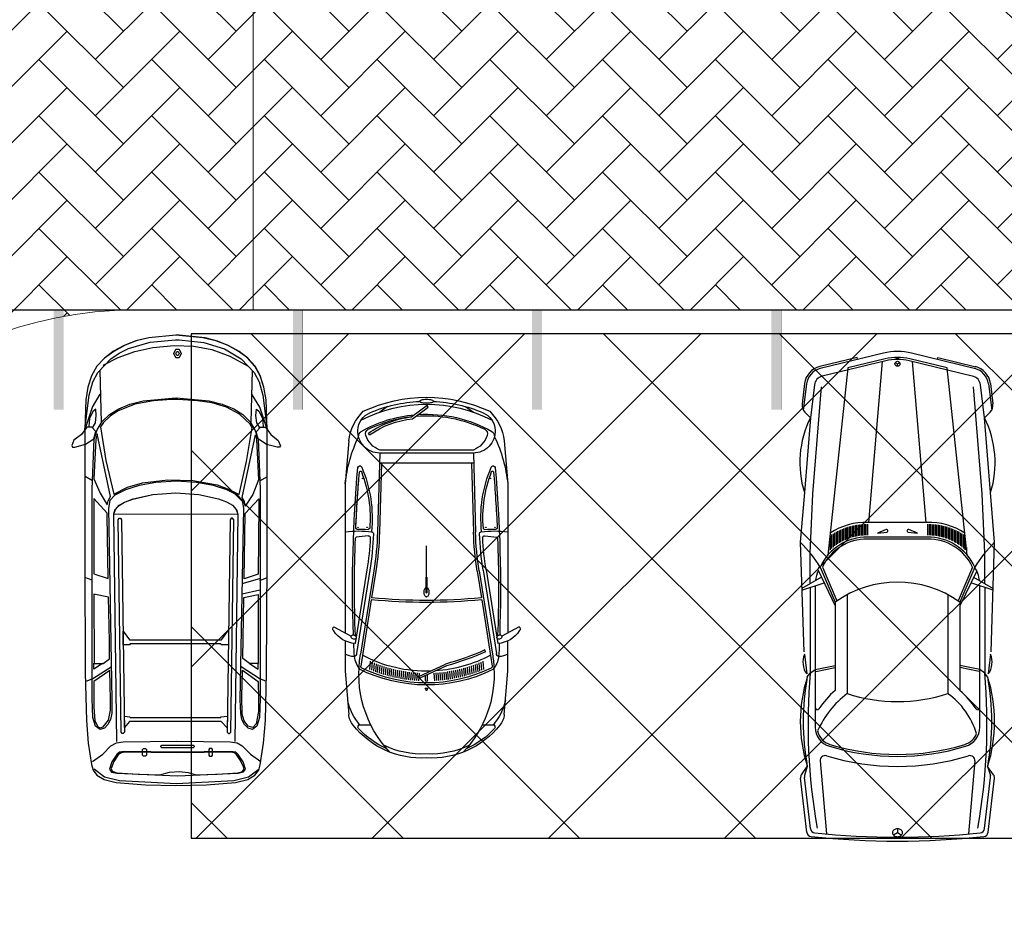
# Model space of a CAD drawing. Header units: millimetres. Extents: x 747415 to 1601423, y -236173 to 551995.
# Tile 330 of 549: x 1100065 to 1109947, y 180782 to 189904. Entities that reach past the tile are written whole.
import ezdxf

# ---------------------------------------------------------------- set-up
doc = ezdxf.new("R2010")
doc.units = ezdxf.units.MM
doc.header["$LTSCALE"] = 100
doc.header["$MEASUREMENT"] = 0
doc.linetypes.add('DASHED2', pattern=[9.525, 6.35, -3.175])
doc.layers.get('0').update_dxf_attribs({"linetype": 'CONTINUOUS', "lineweight": 0})
for name, color, linetype in [('T--A9041_VERHARDING_Parkeren', 9, 'CONTINUOUS'), ('T--L9041_VERHARDING_Parkeren', 9, 'DASHED2'), ('T--L9041_VERHARDING_Wegen', 7, 'CONTINUOUS'), ('T--L9082_INRICHTING_SPECIFIEK_Auto', 8, 'CONTINUOUS')]:
    doc.layers.add(name, color=color, linetype=linetype)
doc.layers.add('T--A9041_VERHARDING_Wegen', color=21, linetype='CONTINUOUS', lineweight=0)
doc.layers.add('T--A9042_BEPLANTING', color=90, linetype='CONTINUOUS', lineweight=0)

# ---------------------------------------------------------------- blocks, each defined once
blk = doc.blocks.new('auto09')
for points in [[(-4594.1, 932), (-4388.1, 957.8)], [(-4591.6, 912.2), (-4326.1, 945.3)], [(-1900, 938.8), (-3000, 975), (-3500, 934.7), (-4250, 874.2), (-4581.7, 832.8)], [(-4250, 874.2), (-4305, 929.2)], [(-2649.6, 763.9), (-2535.4, 959.7)], [(-2517.5, 959.1), (-2594.3, 737.1)], [(-1875.7, 933.5), (-1677.9, 911.4)], [(-1650, 905), (-1686.5, 875)], [(-665.6, 964.1), (-750, 905), (-659.8, 931.8)], [(-126.1, 873.6), (-639.8, 933.5)], [(-89.6, 909.6), (-631.1, 972.8)], [(-2584.8, 875), (-2890.7, 875), (-3487.6, 849.1), (-4561.4, 762.1)], [(-2714.2, 795.1), (-2362.7, 625)], [(-1143.1, 825), (-1338.3, 825), (-2563.9, 825)], [(-2546.7, 875), (-1686.5, 875), (-1723.7, 825), (-1764.2, 625)], [(-1704.1, 821), (-1743.8, 625)], [(-4742.5, 783), (-4898, 141.4)], [(-4835.3, 400), (-4854.8, 404.7), (-4761.9, 787.7)], [(-2870.3, 700), (-4749.9, 497.7), (-4840.9, 122.5)], [(-4664.7, 764.2), (-4821.4, 117.8)], [(-2750, 775), (-2400, 625), (-1513.4, 625)], [(-2749.8, 753.1), (-2411.7, 608.3)], [(-804.1, 777.1), (-71.2, 713.2)], [(-2474.2, 505), (-1480, 505)], [(-3200, 300), (-3200, -300)], [(-3050, 300), (-3050, -300)], [(-3030, 300), (-3030, -300)], [(-3200, 287.2), (-4813.6, 150)], [(-3102.1, 106.8), (-3091.7, 200), (-3127, 113.1)], [(-4835.4, 9.7), (-4855.4, 9.7)], [(-4766.9, 0), (-4791.9, 0), (-4804.4, 21.7)], [(-4804.4, -21.7), (-4791.9, 0)], [(-124.1, 0), (-84.1, 0)], [(-58.7, 38.6), (-84.1, 0), (-58.7, -38.6)], [(-4835.4, -9.7), (-4855.4, -9.7)], [(-4898, -141.4), (-4744.2, -776)], [(-4840.9, -122.5), (-4749.9, -497.7), (-2870.3, -700)], [(-4821.4, -117.8), (-4666.5, -757.1)], [(-3200, -287.2), (-4813.6, -150)], [(-3127, -113.1), (-3091.7, -200), (-3102.1, -106.8)], [(-4835.3, -400), (-4854.8, -404.7), (-4763.6, -780.7)], [(-2474.2, -505), (-1480, -505)], [(-2750, -775), (-2400, -625), (-1513.4, -625)], [(-2749.8, -753.1), (-2411.7, -608.3)], [(-2725.6, -800.6), (-2362.7, -625)], [(-1650, -905), (-1686.5, -875), (-1723.7, -825), (-1764.2, -625)], [(-1704.1, -821), (-1743.8, -625)], [(-2584.8, -875), (-2890.7, -875), (-3487.6, -849.1), (-4561.4, -762.1)], [(-2649.6, -763.9), (-2535.4, -959.7)], [(-2517.5, -959.1), (-2594.3, -737.1)], [(-804.1, -777.1), (-71.2, -713.2)], [(-4581.7, -832.8), (-4250, -874.2), (-3500, -934.7), (-3000, -975), (-1900, -938.8)], [(-4250, -874.2), (-4305, -929.2)], [(-2563.9, -825), (-1143.1, -825)], [(-2546.7, -875), (-1686.5, -875)], [(-126.1, -873.6), (-639.8, -933.5)], [(-4594.1, -932), (-4388.1, -957.8)], [(-4591.6, -912.2), (-4326.1, -945.3)], [(-1875.7, -933.5), (-1677.9, -911.4)], [(-665.6, -964.1), (-750, -905), (-659.8, -931.8)], [(-89.6, -909.6), (-631.1, -972.8)]]:
    blk.add_lwpolyline(points)
at = {"color": 0}
for points in [[(-2947.3, 691.7), (-2909.4, 691.7)], [(-3111.2, 601.7), (-2984.2, 601.7)], [(-3103.3, 616.7), (-2973.9, 616.7)], [(-3094.9, 631.7), (-2962.9, 631.7)], [(-3085.9, 646.7), (-2951, 646.7)], [(-3076.4, 661.7), (-2938.2, 661.7)], [(-3066.2, 676.7), (-2924.4, 676.7)], [(-3153.3, 496.7), (-3037.3, 496.7)], [(-3148.6, 511.7), (-3031.5, 511.7)], [(-3143.5, 526.7), (-3025.1, 526.7)], [(-3137.9, 541.7), (-3018.2, 541.7)], [(-3131.9, 556.7), (-3010.6, 556.7)], [(-3125.5, 571.7), (-3002.5, 571.7)], [(-3118.6, 586.7), (-2993.7, 586.7)], [(-3173.4, 406.7), (-3061.9, 406.7)], [(-3171, 421.7), (-3059, 421.7)], [(-3168.2, 436.7), (-3055.6, 436.7)], [(-3165.1, 451.7), (-3051.8, 451.7)], [(-3161.5, 466.7), (-3047.5, 466.7)], [(-3157.6, 481.7), (-3042.6, 481.7)], [(-3180.2, 316.7), (-3070.2, 316.7)], [(-3180.1, 301.7), (-3070.1, 301.7)], [(-3180, 331.7), (-3069.9, 331.7)], [(-3179.4, 346.7), (-3069.2, 346.7)], [(-3178.4, 361.7), (-3068, 361.7)], [(-3177.1, 376.7), (-3066.4, 376.7)], [(-3175.4, 391.7), (-3064.4, 391.7)], [(-3180.2, -316.7), (-3070.2, -316.7)], [(-3180.1, -301.7), (-3070.1, -301.7)], [(-3180, -331.7), (-3069.9, -331.7)], [(-3179.4, -346.7), (-3069.2, -346.7)], [(-3178.4, -361.7), (-3068, -361.7)], [(-3177.1, -376.7), (-3066.4, -376.7)], [(-3175.4, -391.7), (-3064.4, -391.7)], [(-3173.4, -406.7), (-3061.9, -406.7)], [(-3171, -421.7), (-3059, -421.7)], [(-3168.2, -436.7), (-3055.6, -436.7)], [(-3165.1, -451.7), (-3051.8, -451.7)], [(-3161.5, -466.7), (-3047.5, -466.7)], [(-3157.6, -481.7), (-3042.6, -481.7)], [(-3153.3, -496.7), (-3037.3, -496.7)], [(-3148.6, -511.7), (-3031.5, -511.7)], [(-3143.5, -526.7), (-3025.1, -526.7)], [(-3137.9, -541.7), (-3018.2, -541.7)], [(-3131.9, -556.7), (-3010.6, -556.7)], [(-3125.5, -571.7), (-3002.5, -571.7)], [(-3118.6, -586.7), (-2993.7, -586.7)], [(-3111.2, -601.7), (-2984.2, -601.7)], [(-3103.3, -616.7), (-2973.9, -616.7)], [(-3094.9, -631.7), (-2962.9, -631.7)], [(-3085.9, -646.7), (-2951, -646.7)], [(-3076.4, -661.7), (-2938.2, -661.7)], [(-3066.2, -676.7), (-2924.4, -676.7)], [(-2947.3, -691.7), (-2909.4, -691.7)]]:
    blk.add_lwpolyline(points, dxfattribs=at)
blk.add_circle((-4791.9, 0), 25)
for centre, radius, start, end in [((-4569.3, 733.6), 200, 97.11891, 166.37301), ((-4569.3, 733.6), 180, 97.11891, 166.37301), ((-4375.7, 858.5), 100, 45, 97.11891), ((-3799.5, -32.3), 1012.3, 72.79174, 116.42687), ((-2067.3, 1884.6), 1302.8, 224.28235, 238.39804), ((-1796.7, 744.1), 205.2, 54.62698, 112.627), ((-1168.5, -5077.3), 5974.8, 80.00387, 94.97394), ((-1200, -506.4), 1481.4, 72.31637, 107.68363), ((-1200, -1558.2), 2504, 79.6469, 100.3531), ((-636.9, 923.1), 50, 83.34557, 124.99202), ((-645.6, 883.9), 50, 83.34557, 106.55653), ((-95.4, 860), 50, 6.04557, 83.34557), ((-4569.3, 733.6), 100, 97.11891, 166.37301), ((-2579.8, 514.5), 311.2, 96.44152, 123.15142), ((-862.6, 70.9), 754.7, 106.74929, 144.88805), ((-1338.3, 805), 20, 302.94071, 90), ((-1143.1, 625), 200, 16.95049, 90), ((-1143.1, 625), 180, 16.95049, 69.50583), ((-131.9, 823.9), 50, 5.82009, 83.34557), ((-8215.3, 0), 8175.3, 354.17991, 5.82009), ((-8215.3, 0), 8215.3, 353.95443, 6.04557), ((-2546.2, 314), 504, 113.85459, 181.59412), ((-2546.2, 314), 484, 114.87685, 181.59412), ((-862.6, 70.9), 854.7, 122.94071, 139.58811), ((-808.4, 727.3), 50, 85.0236, 196.95556), ((-3193.8, 0), 2443.7, 343.04444, 16.95556), ((-2546.2, 314), 654, 146.36607, 181.59412), ((-1523.4, 0), 1076.6, 144.51066, 215.48934), ((-3193.8, 0), 2323.7, 343.04951, 16.95049), ((-3193.8, 0), 2343.7, 343.04951, 16.95049), ((-3033.9, 0), 1633.9, 341.99649, 18.00351), ((-4314.9, 0), 600, 166.37301, 193.62699), ((-4335.5, 0), 520, 166.37301, 193.62699), ((-4335.5, 0), 500, 166.37301, 193.62699), ((-3115, 108.2), 13, 157.88876, 353.67711), ((-61.8, 0), 62.3, 161.66631, 180), ((-61.8, 0), 62.3, 180, 198.33369), ((-72.7, 3.6), 50.8, 141.34019, 161.66631), ((-79.7, 9.2), 41.9, 117.37363, 141.34019), ((-84.1, 17.7), 32.3, 90, 117.37363), ((-84.1, 17.7), 32.3, 62.62637, 90), ((-88.5, 9.2), 41.9, 38.65981, 62.62637), ((-95.5, 3.6), 50.8, 18.33369, 38.65981), ((-106.4, 0), 62.3, 0, 18.33369), ((-3115, -108.2), 13, 6.32289, 202.11124), ((-72.7, -3.6), 50.8, 198.33369, 218.65981), ((-79.7, -9.2), 41.9, 218.65981, 242.62637), ((-84.1, -17.7), 32.3, 242.62637, 270), ((-84.1, -17.7), 32.3, 270, 297.37363), ((-88.5, -9.2), 41.9, 297.37363, 321.34019), ((-95.5, -3.6), 50.8, 321.34019, 341.66631), ((-106.4, 0), 62.3, 341.66631, 0), ((-2546.2, -314), 654, 178.40588, 213.63393), ((-2546.2, -314), 504, 178.40588, 246.14541), ((-2546.2, -314), 484, 178.40588, 245.12315), ((-719.6, 67.9), 952.1, 216.99463, 245.94303), ((-862.6, -70.9), 854.7, 220.41189, 237.05929), ((-1143.1, -625), 200, 270, 343.04951), ((-1143.1, -625), 180, 281.35433, 343.04951), ((-4569.3, -733.6), 200, 193.62699, 262.88109), ((-4569.3, -733.6), 180, 193.62699, 262.88109), ((-4569.3, -733.6), 100, 193.62699, 262.88109), ((-2067.3, -1884.6), 1302.8, 121.60196, 135.71765), ((-2579.8, -514.5), 321.2, 236.01938, 243.00055), ((-1338.3, -805), 20, 270, 57.05929), ((-808.4, -727.3), 50, 163.04444, 274.9764), ((-3799.5, 32.3), 1012.3, 243.57313, 287.20826), ((-2579.8, -514.5), 311.2, 244.4102, 263.55848), ((-1168.5, 5077.3), 5974.8, 265.02606, 279.99613), ((-131.9, -823.9), 50, 276.65443, 354.17991), ((-95.4, -860), 50, 276.65443, 353.95443), ((-4375.7, -858.5), 100, 262.88109, 315), ((-1796.7, -744.1), 205.2, 247.373, 305.37302), ((-1200, 1558.2), 2504, 259.6469, 280.3531), ((-1200, 506.4), 1481.4, 252.31637, 287.68363), ((-636.9, -923.1), 50, 235.00798, 276.65443), ((-645.6, -883.9), 50, 253.44347, 276.65443)]:
    blk.add_arc(centre, radius, start, end)
blk.add_solid([(-4855.4, 9.7), (-4835.4, 9.7), (-4855.4, -9.7), (-4835.4, -9.7)])
blk = doc.blocks.new('auto64')
for points in [[(-2304.5, 929), (-2397.7, 757.5)], [(-3183.6, 779.6), (-2750, 815), (-2446.3, 815)], [(-436.4, 779.6), (-870, 815), (-2366.4, 815)], [(-1737, 567.8), (-2573.7, 701.2)], [(-1732.3, 597.4), (-2470.4, 715.1)], [(-1389.3, 586.7), (-1404.3, 704.7)], [(-3290, 558.5), (-3290, 668.7)], [(-2032.1, 554.1), (-2698.1, 660.3)], [(-1743.3, 528.3), (-2580, 661.7)], [(-2554.7, 593.2), (-2536.5, 585)], [(-2674.7, 506.3), (-2755.5, 513.4)], [(-2667, 525.7), (-2748.1, 532.8)], [(-2658.9, 545), (-2740.4, 552.2)], [(-2650.5, 564.4), (-2732.4, 571.6)], [(-1746.5, 508.6), (-2012.3, 550.9)], [(-2714.5, 389.3), (-2793.6, 396.3)], [(-2708.6, 408.9), (-2788, 415.9)], [(-2702.5, 428.4), (-2782.1, 435.5)], [(-2696, 447.9), (-2775.9, 455)], [(-2689.2, 467.4), (-2769.4, 474.5)], [(-2682.1, 486.9), (-2762.6, 494)], [(-660, 452.8), (-1354.9, 472.1)], [(-560, 470), (-1354.3, 492.1)], [(-660, 470), (-660, -470)], [(-560, 470.1), (-560, -470.1)], [(-530, 470), (-530, -470)], [(-93, 390), (-149.4, 470)], [(-2739.2, 291.1), (-2817.5, 298)], [(-2734.9, 310.8), (-2813.3, 317.8)], [(-2730.2, 330.5), (-2808.8, 337.4)], [(-2725.3, 350.1), (-2804, 357.1)], [(-2720, 369.7), (-2798.9, 376.7)], [(-2758.1, 192.4), (-2834.5, 199.2)], [(-2753.8, 212.1), (-2831.6, 219)], [(-2750.6, 231.9), (-2828.5, 238.8)], [(-2747.1, 251.7), (-2825.1, 258.6)], [(-2743.3, 271.4), (-2821.4, 278.3)], [(-2697.1, 199), (-2820.5, -67), (-2802.3, -75.4), (-2678.2, 192.1)], [(-2766.9, 92.8), (-2844.6, 99.7)], [(-2765.1, 112.7), (-2843.1, 119.6)], [(-2763.4, 132.6), (-2841.4, 139.5)], [(-2761.6, 152.6), (-2839.3, 159.4)], [(-2759.9, 172.5), (-2837, 179.3)], [(-2940.1, -4.6), (-2921, -12.7), (-2921, 0), (-2921, 12.7), (-2940.1, 4.6)], [(-2768.7, 72.9), (-2846.4, 79.7)], [(-2841.7, 10), (-2784.7, 10)], [(-1960.2, 5), (-1810.2, 5)], [(-1805.2, 0), (-1490.2, 0)], [(-216, -140.7), (-98.2, 17.6), (-82.2, 5.7), (-196.7, -148.3)], [(-2768.7, -72.9), (-2846.4, -79.7)], [(-2766.9, -92.8), (-2844.6, -99.7)], [(-2841.7, -10), (-2794, -10)], [(-1960.2, -5), (-1810.2, -5)], [(-2765.1, -112.7), (-2843.1, -119.6)], [(-2763.4, -132.6), (-2841.4, -139.5)], [(-2761.6, -152.6), (-2839.3, -159.4)], [(-2759.9, -172.5), (-2837, -179.3)], [(-2758.1, -192.4), (-2834.5, -199.2)], [(-2753.8, -212.1), (-2831.6, -219)], [(-2750.6, -231.9), (-2828.5, -238.8)], [(-2747.1, -251.7), (-2825.1, -258.6)], [(-2743.3, -271.4), (-2821.4, -278.3)], [(-2739.2, -291.1), (-2817.5, -298)], [(-2734.9, -310.8), (-2813.3, -317.8)], [(-2730.2, -330.5), (-2808.8, -337.4)], [(-2725.3, -350.1), (-2804, -357.1)], [(-2720, -369.7), (-2798.9, -376.7)], [(-2714.5, -389.3), (-2793.6, -396.3)], [(-93, -390), (-149.4, -470)], [(-2708.6, -408.9), (-2788, -415.9)], [(-2702.5, -428.4), (-2782.1, -435.5)], [(-2696, -447.9), (-2775.9, -455)], [(-2689.2, -467.4), (-2769.4, -474.5)], [(-2682.1, -486.9), (-2762.6, -494)], [(-660, -452.8), (-1354.9, -472.1)], [(-560, -470), (-1354.3, -492.1)], [(-3290, -668.7), (-3290, -558.5)], [(-2674.7, -506.3), (-2755.5, -513.4)], [(-2667, -525.7), (-2748.1, -532.8)], [(-2658.9, -545), (-2740.4, -552.2)], [(-2650.5, -564.4), (-2732.4, -571.6)], [(-2032.1, -554.1), (-2698.1, -660.3)], [(-1743.3, -528.3), (-2580, -661.7)], [(-1737, -567.8), (-2573.7, -701.2)], [(-1746.5, -508.6), (-2012.3, -550.9)], [(-1389.3, -586.7), (-1404.3, -704.7)], [(-377.6, -572), (-361.2, -583.4)], [(-1732.3, -597.4), (-2470.4, -715.1)], [(-2446.3, -815), (-2750, -815), (-3183.6, -779.6)], [(-2304.5, -929), (-2397.7, -757.5)], [(-436.4, -779.6), (-870, -815), (-2366.4, -815)]]:
    blk.add_lwpolyline(points)
for centre, radius, start, end in [((-2199.5, 702.7), 271.1, 122.50613, 177.38075), ((-2325.6, 917.5), 24, 28.44874, 144.81167), ((-2919.5, 231.4), 573.2, 102.48104, 130.27203), ((-2433.2, 726.8), 169.4, 148.63325, 180.95639), ((-2582.9, 684), 1240.6, 353.72792, 6.0623), ((-1012.2, -604.7), 1426.8, 64.45328, 84.28114), ((-2747.5, 52.9), 874.1, 128.51952, 183.46659), ((-3167.3, 580.3), 200, 94.66686, 128.51952), ((-2566.5, 466), 260.5, 97.97583, 129.79024), ((-1914, -11588.8), 12332, 92.58016, 93.20092), ((-2568.5, 737.6), 36.8, 201.77564, 261.81929), ((-2396.9, 725.7), 31.7, 91.42199, 214.94226), ((-2412.7, 733.7), 28.1, 248.5131, 57.85114), ((-1911, -12957.7), 13680.1, 87.91744, 92.01787), ((-1911, -12957.7), 13700.1, 84.95581, 91.981), ((-1414.2, 703.4), 10, 7.27449, 87.91744), ((-2582.9, 684), 1260.6, 355.31586, 0.69122), ((-1312.4, 699.3), 10, 87.49008, 180.69122), ((-1911, -12957.7), 13680.1, 85.12905, 87.49008), ((-500.4, 274.6), 509, 45.07236, 82.7817), ((-2779, -463.8), 1142.9, 86.74781, 133.30104), ((-2747.5, 52.9), 854.1, 132.40608, 156.06656), ((-3310, 668.7), 20, 0, 132.40608), ((-1377.2, 0), 1510.8, 153.83635, 206.6643), ((-1377.2, 0), 1490.8, 154.18332, 205.81668), ((-1377.2, 0), 1372.8, 152.0676, 176.17966), ((-2715.3, 657.3), 20, 86.74781, 153.83635), ((-2701.2, 640.5), 20, 80.94227, 154.18332), ((-2779, -463.8), 1142.9, 79.9751, 86.74781), ((-87.3, -520.5), 2707.1, 155.70548, 164.58631), ((-1271, 3490.9), 2930, 260.94227, 267.28037), ((-1209, 1821.9), 1276.3, 263.69288, 293.35195), ((-1209, 1821.9), 1256.3, 265.04935, 291.59588), ((-1306, 687.5), 2.5, 90, 270), ((-1306, 595.5), 2.5, 90, 270), ((-1306, 687.5), 2.5, 270, 90), ((-1306, 595.5), 2.5, 270, 90), ((-815.2, 640.9), 2.5, 90, 270), ((-815.2, 640.9), 2.5, 270, 90), ((-750.2, 663), 10, 291.59588, 85.12905), ((-708.2, 669.4), 20, 284.86123, 84.95581), ((-339.9, 470), 220.1, 87.55244, 180.00971), ((-306.1, 380.4), 241.2, 108.38397, 158.17889), ((-398.9, 609.8), 72.8, 40.21993, 88.41069), ((-366.4, 561.8), 50, 26.33108, 108.38397), ((-1501.5, 0), 1331.5, 356.45688, 29.55824), ((-339.1, 490.1), 200, 22.8604, 87.55244), ((-1501.5, 0), 1431.5, 332.6464, 27.3536), ((-1501.5, 0), 1501.5, 334.98154, 25.01846), ((-87.3, -520.5), 2687.1, 155.70548, 164.62157), ((3446.7, 0), 5506.7, 174.22497, 185.77503), ((3446.7, 0), 5486.7, 174.23695, 185.76305), ((-1271, 3490.9), 3020, 260.94227, 268.40886), ((-1271, 3490.9), 3000, 260.94227, 268.40886), ((-1271, 3490.9), 2960, 260.94227, 268.0852), ((-1409.1, 584.2), 20, 267.28037, 7.27449), ((-1369.3, 552.5), 20, 268.0852, 348.13575), ((-1461.9, 3509.8), 2978.7, 271.76927, 271.81904), ((-1316.5, 580.2), 10, 175.31586, 265.04935), ((-1501.5, 0), 1316.5, 355.44177, 26.33108), ((-1501.5, 0), 1461.5, 2.73761, 22.8604), ((-2747.5, 52.9), 834.1, 153.13386, 183.46659), ((-2938.2, 0), 5, 112.78602, 247.21398), ((-2841.7, 0), 10, 90, 270), ((-1377.2, 0), 1372.8, 178.39197, 207.9324), ((-1992, 0), 13, 140.4731, 180), ((-1992, 0), 13, 180, 219.5269), ((-1975.1, -13.9), 34.9, 116.65669, 140.4731), ((-1963.8, -36.4), 60, 101.74645, 116.65669), ((-1956.4, -72.1), 96.5, 90, 101.74645), ((-1960.2, 0), 5, 90, 270), ((-1956.4, -72.1), 96.5, 78.25355, 90), ((-1949, -36.4), 60, 63.34331, 78.25355), ((-1937.7, -13.9), 34.9, 39.5269, 63.34331), ((-1920.8, 0), 13, 22.62438, 39.5269), ((-1810.2, 0), 5, 270, 90), ((184.7, 0), 244.7, 173.25063, 180), ((184.7, 0), 244.7, 180, 186.74937), ((72.7, 13.3), 131.9, 164.0546, 173.25063), ((2.9, 33.2), 59.3, 145.40305, 164.0546), ((-40, 62.8), 7.21, 90, 145.40305), ((-40, 62.8), 7.21, 34.59695, 90), ((-82.9, 33.2), 59.3, 15.9454, 34.59695), ((-152.7, 13.3), 131.9, 6.74937, 15.9454), ((-264.7, 0), 244.7, 0, 6.74937), ((-264.7, 0), 244.7, 353.25063, 0), ((-2747.5, -52.9), 874.1, 176.53341, 231.48048), ((-2747.5, -52.9), 834.1, 176.53341, 206.86614), ((-1975.1, 13.9), 34.9, 219.5269, 243.34331), ((-1963.8, 36.4), 60, 243.34331, 258.25355), ((-1956.4, 72.1), 96.5, 258.25355, 270), ((-1956.4, 72.1), 96.5, 270, 281.74645), ((-1949, 36.4), 60, 281.74645, 296.65669), ((-1937.7, 13.9), 34.9, 296.65669, 320.4731), ((-1920.8, 0), 13, 320.4731, 337.37562), ((-1501.5, 0), 1461.5, 337.1396, 357.26239), ((72.7, -13.3), 131.9, 186.74937, 195.9454), ((2.9, -33.2), 59.3, 195.9454, 214.59695), ((-40, -62.8), 7.21, 214.59695, 270), ((-40, -62.8), 7.21, 270, 325.40305), ((-82.9, -33.2), 59.3, 325.40305, 344.0546), ((-152.7, -13.3), 131.9, 344.0546, 353.25063), ((-1132.8, -43.1), 922, 324.99976, 353.92532), ((-1132.8, -43.1), 942, 324.99976, 353.59119), ((-1501.5, 0), 1331.5, 330.44176, 354.84618), ((-1501.5, 0), 1316.5, 333.66892, 353.76386), ((-2779, 463.8), 1142.9, 226.69896, 280.0249), ((-2747.5, -52.9), 854.1, 203.93344, 227.59392), ((-1271, -3490.9), 3020, 91.59114, 99.05773), ((-1271, -3490.9), 3000, 91.59114, 99.05773), ((-339.9, -470), 220.1, 179.99029, 272.44756), ((-306.1, -380.4), 241.2, 201.82111, 251.61603), ((-1271, -3490.9), 2960, 91.91669, 99.05773), ((-1271, -3490.9), 2930, 92.71963, 99.05773), ((-1409.1, -584.2), 20, 352.72551, 92.71963), ((-1369.4, -552.6), 20, 6.18094, 91.91669), ((-1461.9, -3509.8), 2978.7, 88.18478, 88.23073), ((-2582.9, -684), 1240.6, 353.9377, 6.18094), ((-1209, -1821.9), 1276.3, 66.64805, 96.30712), ((-1316.1, -584.8), 10, 87.14733, 184.47803), ((-2582.9, -684), 1260.6, 359.30878, 4.47803), ((-1209, -1821.9), 1256.3, 68.40412, 94.95065), ((-366.4, -561.8), 50, 251.61603, 333.66892), ((-339.1, -490.1), 200, 272.44756, 337.1396), ((-3310, -668.7), 20, 227.59392, 0), ((-2919.5, -231.4), 573.2, 229.72797, 257.51896), ((-2566.5, -466), 260.5, 230.20976, 262.02417), ((-2701.2, -640.5), 20, 205.81668, 279.05773), ((-1911, 12957.7), 13700.1, 268.019, 275.05153), ((-1911, 12957.7), 13680.1, 272.50992, 274.87095), ((-1911, 12957.7), 13680.1, 272.50992, 274.79654), ((-1306, -595.5), 2.5, 90, 270), ((-1306, -687.5), 2.5, 90, 270), ((-1306, -595.5), 2.5, 270, 90), ((-1306, -687.5), 2.5, 270, 90), ((-1012.2, 604.7), 1426.8, 275.71886, 295.54672), ((-815.2, -640.9), 2.5, 90, 270), ((-815.2, -640.9), 2.5, 270, 90), ((-750.2, -663), 10, 274.87095, 68.40412), ((-708.2, -669.4), 20, 275.04419, 75.13877), ((-500.4, -274.6), 509, 277.2183, 314.92764), ((-398.9, -609.8), 72.8, 271.58931, 319.78007), ((-3167.3, -580.3), 200, 231.48048, 265.33314), ((-2433.2, -726.8), 169.4, 179.04361, 211.36675), ((-2568.5, -737.6), 36.8, 98.18071, 158.22436), ((-1914, 11588.8), 12332, 266.79908, 267.41984), ((-2199.5, -702.7), 271.1, 182.61925, 237.49387), ((-2396.9, -725.7), 31.7, 145.05774, 268.57801), ((-2412.7, -733.7), 28.1, 302.14886, 111.4869), ((-1911, 12957.7), 13680.1, 267.98213, 272.08256), ((-1414.2, -703.4), 10, 272.08256, 352.72551), ((-1312.4, -699.3), 10, 179.30878, 272.50992), ((-2325.6, -917.5), 24, 215.18833, 331.55126)]:
    blk.add_arc(centre, radius, start, end)
blk = doc.blocks.new('auto111')
at = {"linetype": 'Continuous'}
for points in [[(3684.6, 1816.8), (3755.7, 1799), (3801.5, 1839.7), (3798.9, 1888), (3727.8, 1941.3), (3669.3, 2020.1), (3616, 2040.4), (3600.7, 2032.8), (3600.7, 2009.9), (3628.7, 1900.7), (3684.6, 1816.8)], [(4314.7, 1842.2), (4202.9, 1877.8), (4073.3, 1898.1), (3776, 1908.3), (2462.3, 1908.3), (1334.1, 1905.8), (853.9, 1893.1), (627.7, 1875.3), (414.3, 1842.2), (355.9, 1824.4), (305, 1788.9), (261.8, 1715.2), (233.9, 1593.2), (211, 1298.5), (203.4, 993.5), (211, 688.6), (233.9, 396.4), (261.8, 271.9), (305, 200.8), (355.9, 162.6), (411.8, 147.4), (627.7, 114.4), (853.9, 94), (1334.1, 83.9), (2462.3, 78.8), (3776, 78.8), (4073.3, 88.9), (4200.4, 111.8), (4314.7, 147.4), (4411.3, 200.8), (4495.1, 274.4), (4563.8, 368.5), (4622.2, 475.2), (4665.4, 594.6), (4698.4, 724.2), (4723.8, 993.5), (4698.4, 1265.4), (4665.4, 1395), (4619.7, 1514.4), (4563.8, 1621.2), (4492.6, 1712.6), (4411.3, 1788.9), (4314.7, 1842.2)], [(1247.7, 1900.7), (1275.7, 1827), (1395.1, 1644)], [(2264.1, 1834.6), (2289.6, 1908.3)], [(3260.2, 1832.1), (3303.4, 1905.8)], [(4678.1, 963.1), (4650.1, 714), (4586.6, 505.7), (4487.5, 338), (4350.3, 208.4), (4253.7, 160.1), (4121.6, 122), (3776, 78.8), (4073.3, 88.9), (4202.9, 111.8), (4317.3, 147.4), (4411.3, 198.2), (4492.6, 271.9), (4561.2, 360.8), (4617.1, 462.5), (4662.8, 576.8), (4695.9, 701.3), (4723.8, 963.1), (4723.8, 963.1), (4723.8, 965.6), (4723.8, 973.2), (4723.8, 975.8), (4723.8, 996.1), (4695.9, 1265.4), (4665.4, 1392.5), (4619.7, 1511.9), (4561.2, 1618.6), (4492.6, 1712.6), (4411.3, 1788.9), (4314.7, 1842.2), (4202.9, 1877.8), (4073.3, 1898.1), (3776, 1908.3), (4121.6, 1865.1), (4253.7, 1829.5), (4350.3, 1778.7), (4487.5, 1646.6), (4543.4, 1562.7), (4589.2, 1468.7), (4652.7, 1252.7), (4675.6, 998.6), (4675.6, 963.1), (4678.1, 963.1)], [(3778.6, 1905.8), (3999.6, 1832.1), (4131.8, 1753.3)], [(368.6, 1814.3), (289.8, 1710.1), (251.7, 1560.2), (221.2, 988.5), (251.7, 414.2), (289.8, 264.3), (368.6, 160.1)], [(444.8, 1832.1), (518.5, 1727.9), (599.8, 1646.6), (630.3, 1590.7), (640.4, 1524.6), (648.1, 985.9), (640.4, 449.8), (630.3, 381.2), (599.8, 327.8), (518.5, 246.5), (444.8, 142.3)], [(2988.3, 1669.4), (1062.3, 1636.4), (927.6, 1639), (864.1, 1651.7), (815.8, 1677.1), (777.7, 1712.6), (765, 1755.8), (798, 1801.6), (886.9, 1827), (1072.4, 1834.6), (2523.3, 1834.6), (3178.9, 1834.6), (3679.5, 1814.3), (3773.5, 1783.8), (3857.4, 1733), (3928.5, 1659.3), (3984.4, 1567.8), (4030.1, 1456), (4063.2, 1321.3), (4093.7, 993.5), (4093.7, 991), (4093.7, 991), (4063.2, 660.7), (4030.1, 528.5), (3984.4, 414.2), (3926, 322.7), (3857.4, 251.6), (3773.5, 200.8), (3679.5, 167.7), (3178.9, 149.9), (2523.3, 149.9), (1072.4, 149.9), (886.9, 155), (798, 183), (765, 226.2), (777.7, 269.4), (815.8, 304.9), (864.1, 332.9), (927.6, 343), (1062.3, 348.1), (2988.3, 312.6), (3064.6, 325.3), (3117.9, 376.1), (3171.3, 482.8), (3214.5, 617.5), (3245, 787.7), (3257.7, 991), (3260.2, 991), (3257.7, 991), (3245, 1196.8), (3214.5, 1364.5), (3171.3, 1499.2), (3117.9, 1608.5), (3064.6, 1656.7), (2988.3, 1669.4)], [(1357, 1656.7), (1245.2, 1816.8), (1072.4, 1819.4), (988.6, 1819.4), (853.9, 1806.7), (792.9, 1778.7), (782.7, 1753.3), (790.4, 1722.8), (859, 1669.4), (958.1, 1651.7), (1062.3, 1651.7), (1357, 1656.7)], [(1428.2, 1730.4), (1372.3, 1819.4), (1430.7, 1819.4)], [(2093.9, 1669.4), (2124.4, 1816.8), (1428.2, 1814.3), (1428.2, 1722.8), (1473.9, 1659.3), (1651.8, 1661.8), (2093.9, 1669.4)], [(2937.5, 1684.7), (3084.9, 1819.4), (2327.7, 1816.8), (2279.4, 1674.5), (2912.1, 1684.7), (2937.5, 1684.7)], [(3102.7, 1651.7), (3732.8, 1783.8), (3676.9, 1799), (3280.5, 1816.8), (3138.2, 1755.8), (3018.8, 1684.7), (3062, 1674.5), (3102.7, 1651.7)], [(3793.8, 1832.1), (3844.6, 1801.6), (3918.3, 1794), (3981.9, 1799), (3959, 1827), (3887.8, 1860), (3806.5, 1867.6)], [(3804, 1750.8), (3466, 1697.4), (3128.1, 1618.6), (3196.7, 1478.9), (3239.9, 1329), (3270.4, 1074.9), (3265.3, 823.3), (3219.6, 579.4), (3178.9, 465), (3123, 360.8), (3455.9, 284.6), (3796.4, 228.7), (3829.4, 249), (3931, 355.8), (3999.6, 485.3), (4042.8, 630.2), (4065.7, 777.6), (4078.4, 975.8), (4078.4, 996.1), (4078.4, 1039.3), (4063.2, 1219.7), (4030.1, 1405.2), (3961.5, 1580.5), (3910.7, 1654.2), (3847.2, 1720.3), (3804, 1750.8)], [(4370.6, 1758.4), (3847.2, 1745.7)], [(4421.5, 1722.8), (4500.2, 1572.9), (4561.2, 1407.7), (4599.3, 1224.8), (4619.7, 1011.3), (4614.6, 813.1), (4579, 632.7), (4512.9, 452.3), (4413.8, 269.4)], [(325.4, 1588.1), (300, 978.3), (325.4, 368.5), (340.6, 315.1), (366, 294.8), (439.7, 320.2), (513.4, 368.5), (536.3, 393.9), (543.9, 442.1), (538.8, 978.3), (543.9, 1514.4), (536.3, 1560.2), (513.4, 1585.6), (439.7, 1636.4), (366, 1661.8), (338.1, 1641.5), (325.4, 1588.1)], [(343.1, 325.3), (368.6, 310), (391.4, 315.1), (455, 345.6), (515.9, 388.8), (531.2, 409.1), (536.3, 444.7), (531.2, 978.3), (536.3, 1511.9), (528.6, 1550), (510.9, 1572.9), (444.8, 1616.1), (373.6, 1644), (348.2, 1633.9), (330.4, 1588.1), (317.7, 1372.2), (310.1, 1156.2), (335.5, 1059.6), (343.1, 960.5), (333, 871.6), (310.1, 790.3), (317.7, 579.4), (330.4, 368.5), (343.1, 325.3)], [(643, 1585.6), (2927.3, 1616.1), (2973.1, 1600.8), (3016.3, 1562.7), (3051.9, 1501.7), (3082.3, 1423), (3125.5, 1224.8), (3140.8, 993.5), (3125.5, 764.9), (3082.3, 566.7), (3051.9, 487.9), (3016.3, 426.9), (2973.1, 388.8), (2927.3, 373.5), (643, 404)], [(2924.8, 373.5), (2927.3, 1616.1), (2970.5, 1605.9), (3011.2, 1570.3), (3046.8, 1509.4), (3077.3, 1428.1), (3123, 1227.3), (3140.8, 993.5), (3125.5, 764.9), (3082.3, 566.7), (3051.9, 487.9), (3016.3, 426.9), (2973.1, 386.2), (2924.8, 373.5)], [(739.5, 1544.9), (2871.4, 1575.4), (2886.7, 1562.7), (2886.7, 1550), (2871.4, 1539.9), (739.5, 1509.4), (724.3, 1522.1), (724.3, 1532.2), (739.5, 1544.9)], [(785.3, 1511.9), (899.6, 1511.9), (892, 1456), (886.9, 1453.5), (886.9, 543.8), (892, 543.8), (899.6, 477.7), (780.2, 480.3), (843.7, 538.7), (846.3, 541.2), (846.3, 1458.5), (843.7, 1461.1), (785.3, 1511.9)], [(1613.6, 1522.1), (1753.4, 1524.6), (1664.5, 1461.1), (1664.5, 536.2), (1763.6, 467.6), (1616.2, 467.6), (1616.2, 541.2), (1626.4, 543.8), (1626.4, 1453.5), (1616.2, 1458.5), (1613.6, 1522.1)], [(574.4, 1318.8), (574.4, 1301), (564.2, 1290.8), (508.3, 1290.8), (498.2, 1301), (498.2, 1318.8), (508.3, 1329), (564.2, 1329), (574.4, 1318.8)], [(607.4, 1135.8), (607.4, 820.8), (599.8, 810.6), (589.6, 810.6), (579.5, 820.8), (579.5, 1135.8), (589.6, 1146), (599.8, 1146), (607.4, 1135.8)], [(4495.1, 963.1), (4495.1, 978.3), (4495.1, 993.5), (4538.3, 1016.4), (4584.1, 993.5), (4584.1, 978.3), (4584.1, 963.1), (4538.3, 942.7), (4495.1, 963.1)], [(4520.6, 973.2), (4520.6, 978.3), (4520.6, 985.9), (4538.3, 996.1), (4558.7, 985.9), (4558.7, 978.3), (4558.7, 973.2), (4538.3, 963.1), (4520.6, 973.2)], [(574.4, 635.3), (574.4, 655.6), (564.2, 663.2), (508.3, 663.2), (498.2, 655.6), (498.2, 635.3), (508.3, 627.6), (564.2, 627.6), (574.4, 635.3)], [(739.5, 444.7), (2871.4, 414.2), (2886.7, 426.9), (2886.7, 439.6), (2871.4, 449.8), (739.5, 480.3), (724.3, 467.6), (724.3, 454.9), (739.5, 444.7)], [(1359.5, 325.3), (1247.7, 167.7), (1072.4, 165.2), (945.4, 165.2), (820.9, 188), (785.3, 223.6), (798, 269.4), (851.3, 310), (917.4, 327.8), (1095.3, 332.9), (1359.5, 325.3)], [(1247.7, 83.9), (1275.7, 157.6), (1395.1, 340.5)], [(2091.4, 312.6), (2121.8, 167.7), (1428.2, 167.7), (1428.2, 256.7), (1476.4, 322.7), (2091.4, 312.6)], [(2126.9, 330.3), (2167.6, 152.5)], [(2231.1, 330.3), (2281.9, 152.5)], [(2932.4, 299.8), (3079.8, 162.6), (3026.4, 162.6), (2325.1, 167.7), (2276.9, 310), (2932.4, 299.8)], [(3095.1, 327.8), (3722.7, 195.7), (3679.5, 185.5), (3270.4, 165.2), (3125.5, 221.1), (3008.7, 299.8), (3054.4, 307.5), (3095.1, 327.8)], [(1428.2, 256.7), (1369.7, 167.7), (1430.7, 167.7)], [(3778.6, 78.8), (3999.6, 152.5), (4131.8, 233.8)], [(4370.6, 228.7), (3847.2, 241.4)], [(2261.6, 152.5), (2289.6, 78.8)], [(3260.2, 152.5), (3303.4, 76.2)], [(3684.6, 167.7), (3753.2, 188), (3801.5, 144.8), (3798.9, 96.6), (3727.8, 43.2), (3666.8, -33), (3613.4, -55.9), (3600.7, -45.7), (3600.7, -22.9), (3626.1, 83.9), (3684.6, 167.7)], [(3793.8, 152.5), (3844.6, 183), (3918.3, 193.1), (3981.9, 185.5), (3959, 157.6), (3887.8, 124.5), (3806.5, 119.4)]]:
    blk.add_lwpolyline(points, dxfattribs=at)

msp = doc.modelspace()

# ---------------------------------------------------------------- hatches: boundary and pattern name
at = {"layer": 'T--A9041_VERHARDING_Parkeren', "linetype": 'Continuous'}
h = msp.add_hatch(dxfattribs=at)
h.set_pattern_fill('ANSI37', color=256, scale=10000, style=0)
h.set_pattern_definition([(45, (64311.9, -239.9), (-883.8835, 883.8835), []), (135, (64311.9, -239.9), (-883.8835, -883.8835), [])])
h.paths.add_polyline_path([(1130287.356, 186749.158), (1122315.498, 186749.158), (1101787.355, 186749.158), (1101787.355, 181685.244), (1130287.356, 181685.244)])
at = {"layer": 'T--A9041_VERHARDING_Wegen', "linetype": 'Continuous'}
h = msp.add_hatch(dxfattribs=at)
h.set_pattern_fill('AR-HBONE', color=256, scale=100, style=0)
edge = h.paths.add_edge_path()
edge.add_line((1102408.673, 193125.106), (1092408.673, 193125.106))
edge.add_line((1092408.673, 193125.106), (1087508.673, 193125.106))
edge.add_line((1087508.673, 193125.106), (1077408.673, 193125.106))
edge.add_line((1077408.673, 193125.106), (1077408.673, 186989.02))
edge.add_line((1077408.673, 186989.02), (1079362.109, 186989.02))
edge.add_arc((1079362.109, 182989.02), 4000, 0, 90, ccw=False)
edge.add_line((1083362.109, 182989.02), (1083460.236, 182989.02))
edge.add_line((1083460.236, 182989.02), (1092221.758, 182989.02))
edge.add_line((1092221.758, 182989.02), (1092221.833, 183913.516))
edge.add_line((1092221.833, 183913.516), (1097221.833, 183913.108))
edge.add_line((1097221.833, 183913.108), (1097221.768, 183114.693))
edge.add_arc((1101219.793, 182989.02), 4000, 90, 178.1995757, ccw=False)
edge.add_line((1101219.793, 186989.02), (1102408.673, 186989.02))
edge.add_line((1102408.673, 186989.02), (1102408.673, 193125.106))
h = msp.add_hatch(dxfattribs=at)
h.set_pattern_fill('AR-HBONE', color=256, scale=100, style=0)
h.paths.add_polyline_path([(1102408.673, 193125.106), (1137308.673, 193125.106), (1137308.673, 186989.02), (1102408.673, 186989.02)])
at = {"layer": 'T--A9042_BEPLANTING'}
h = msp.add_hatch(dxfattribs=at)
h.set_pattern_fill('GRASS', color=256, scale=1500, style=0)
edge = h.paths.add_edge_path()
edge.add_line((1194589.183, 247525.193), (1194593.64, 247264.881))
edge.add_line((1194593.64, 247264.881), (1189597.042, 247120.843))
edge.add_line((1189597.042, 247120.843), (1179615.176, 246734.424))
edge.add_line((1179615.176, 246734.424), (1169673.169, 246260.926))
edge.add_line((1169673.169, 246260.926), (1159743.156, 245284.429))
edge.add_line((1159743.156, 245284.429), (1149794.302, 244232.037))
edge.add_line((1149794.302, 244232.037), (1139904.319, 243419.621))
edge.add_line((1139904.319, 243419.621), (1138613.747, 243325.021))
edge.add_line((1138613.747, 243325.021), (1135690.007, 243117.197))
edge.add_line((1135690.007, 243117.197), (1132771.926, 242932.503))
edge.add_line((1132771.926, 242932.503), (1129859.398, 242758.599))
edge.add_line((1129859.398, 242758.599), (1126616.556, 242566.575))
edge.add_line((1126616.556, 242566.575), (1123385.964, 242364.695))
edge.add_line((1123385.964, 242364.695), (1120184.728, 242139.833))
edge.add_line((1120184.728, 242139.833), (1117014.113, 241880.011))
edge.add_line((1117014.113, 241880.011), (1113876.289, 241570.228))
edge.add_line((1113876.289, 241570.228), (1110773.76, 241198.319))
edge.add_line((1110773.76, 241198.319), (1107692.214, 240764.72))
edge.add_line((1107692.214, 240764.72), (1104624.361, 240306.925))
edge.add_line((1104624.361, 240306.925), (1101572.465, 239835.828))
edge.add_line((1101572.465, 239835.828), (1100403.086, 239650.924))
edge.add_line((1100403.086, 239650.924), (1097780.987, 239217.99))
edge.add_line((1097780.987, 239217.99), (1095157.329, 238732.83))
edge.add_line((1095157.329, 238732.83), (1092526.922, 238274.052))
edge.add_line((1092526.922, 238274.052), (1089457.602, 237766.051))
edge.add_line((1089457.602, 237766.051), (1086388.73, 237224.846))
edge.add_line((1086388.73, 237224.846), (1083401.545, 236651.668))
edge.add_line((1083401.545, 236651.668), (1080469.385, 236024.459))
edge.add_line((1080469.385, 236024.459), (1077519.444, 235269.823))
edge.add_line((1077519.444, 235269.823), (1074567.867, 234454.498))
edge.add_line((1074567.867, 234454.498), (1071611.505, 233602.32))
edge.add_line((1071611.505, 233602.32), (1068661.406, 232725.291))
edge.add_line((1068661.406, 232725.291), (1065719.424, 231822.381))
edge.add_line((1065719.424, 231822.381), (1062684.54, 230856.109))
edge.add_line((1062684.54, 230856.109), (1059866.196, 229920.836))
edge.add_line((1059866.196, 229920.836), (1056845.381, 228880.035))
edge.add_line((1056845.381, 228880.035), (1054034.15, 227860.451))
edge.add_line((1054034.15, 227860.451), (1051908.682, 227043.859))
edge.add_line((1051908.682, 227043.859), (1051192.354, 226766.278))
edge.add_line((1051192.354, 226766.278), (1050671.69, 226564.519))
edge.add_line((1050671.69, 226564.519), (1049927.631, 226262.62))
edge.add_line((1049927.631, 226262.62), (1049070.32, 225903.54))
edge.add_line((1049070.32, 225903.54), (1048360.834, 225606.376))
edge.add_line((1048360.834, 225606.376), (1045574.185, 224396.868))
edge.add_line((1045574.185, 224396.868), (1042746.023, 223102.062))
edge.add_line((1042746.023, 223102.062), (1039916.204, 221736.561))
edge.add_line((1039916.204, 221736.561), (1037264.038, 220364.549))
edge.add_line((1037264.038, 220364.549), (1036639.036, 220037.907))
edge.add_line((1036639.036, 220037.907), (1035761.731, 219567.084))
edge.add_line((1035761.731, 219567.084), (1034455.173, 218860.02))
edge.add_line((1034455.173, 218860.02), (1031834.519, 217415.207))
edge.add_line((1031834.519, 217415.207), (1029063.532, 215837.52))
edge.add_line((1029063.532, 215837.52), (1026493.513, 214322.916))
edge.add_line((1026493.513, 214322.916), (1023661.374, 212596.81))
edge.add_line((1023661.374, 212596.81), (1021148.701, 211011.913))
edge.add_line((1021148.701, 211011.913), (1018664.489, 209394.723))
edge.add_line((1018664.489, 209394.723), (1016111.63, 207674.051))
edge.add_line((1016111.63, 207674.051), (1013541.964, 205866.676))
edge.add_line((1013541.964, 205866.676), (1011054.819, 204060.939))
edge.add_line((1011054.819, 204060.939), (1008551.61, 202180.933))
edge.add_line((1008551.61, 202180.933), (1006071.977, 200261.271))
edge.add_line((1006071.977, 200261.271), (1003623.026, 198305.877))
edge.add_line((1003623.026, 198305.877), (1001255.469, 196356.541))
edge.add_line((1001255.469, 196356.541), (998895.97, 194358.237))
edge.add_line((998895.97, 194358.237), (996592.894, 192340.973))
edge.add_line((996592.894, 192340.973), (994271.188, 190253.094))
edge.add_line((994271.188, 190253.094), (992089.799, 188232.713))
edge.add_line((992089.799, 188232.713), (989855.126, 186096.735))
edge.add_line((989855.126, 186096.735), (987565.682, 183840.779))
edge.add_line((987565.682, 183840.779), (985556.73, 181812.43))
edge.add_line((985556.73, 181812.43), (983340.235, 179499.914))
edge.add_line((983340.235, 179499.914), (981234.422, 177237.565))
edge.add_line((981234.422, 177237.565), (979162.94, 174943.215))
edge.add_line((979162.94, 174943.215), (977214.691, 172724.59))
edge.add_line((977214.691, 172724.59), (975036.892, 170165.071))
edge.add_line((975036.892, 170165.071), (973160.412, 167901.106))
edge.add_line((973160.412, 167901.106), (971300.145, 165540.186))
edge.add_line((971300.145, 165540.186), (970653.489, 164750.347))
edge.add_line((970653.489, 164750.347), (969323.906, 163031.694))
edge.add_line((969323.906, 163031.694), (967532.389, 160664.585))
edge.add_line((967532.389, 160664.585), (965620.33, 158124.446))
edge.add_line((965620.33, 158124.446), (963729.485, 155559.861))
edge.add_line((963729.485, 155559.861), (962160.024, 153368.205))
edge.add_line((962160.024, 153368.205), (960583.853, 151476.839))
edge.add_line((960583.853, 151476.839), (957868.106, 147829.141))
edge.add_line((957868.106, 147829.141), (955546.579, 144354.957))
edge.add_line((955546.579, 144354.957), (952781.766, 139999.101))
edge.add_line((952781.766, 139999.101), (950228.309, 135925.671))
edge.add_line((950228.309, 135925.671), (947689.507, 131669.07))
edge.add_line((947689.507, 131669.07), (945836.511, 128467.426))
edge.add_line((945836.511, 128467.426), (939785.242, 117718.876))
edge.add_line((939785.242, 117718.876), (930712.869, 102774.401))
edge.add_line((930712.869, 102774.401), (922173.53, 90199.799))
edge.add_arc((831492.457, 157259.067), 112782.989, 306.60619454, 323.5168236, ccw=False)
edge.add_line((898746.269, 66722.183), (906881.323, 58450.839))
edge.add_arc((1039056.702, -43733.649), 167068.849, 138.06483794, 142.29247104, ccw=False)
edge.add_line((914773.924, 67916.66), (924725.806, 83316.857))
edge.add_line((924725.806, 83316.857), (935036.865, 100427.915))
edge.add_line((935036.865, 100427.915), (938271.243, 105214.41))
edge.add_line((938271.243, 105214.41), (944567.151, 115601.153))
edge.add_line((944567.151, 115601.153), (949536.685, 124088.131))
edge.add_line((949536.685, 124088.131), (954824.472, 132626.587))
edge.add_line((954824.472, 132626.587), (959827.89, 140132.671))
edge.add_line((959827.89, 140132.671), (963059.812, 145135.12))
edge.add_line((963059.812, 145135.12), (965500.197, 148828.356))
edge.add_line((965500.197, 148828.356), (966613.361, 150562.786))
edge.add_line((966613.361, 150562.786), (968025.373, 152669.584))
edge.add_line((968025.373, 152669.584), (969925.147, 155201.552))
edge.add_line((969925.147, 155201.552), (971712.101, 157704.465))
edge.add_line((971712.101, 157704.465), (973307.285, 159791.446))
edge.add_line((973307.285, 159791.446), (974380.773, 161326.936))
edge.add_line((974380.773, 161326.936), (975513.5, 162711.848))
edge.add_line((975513.5, 162711.848), (977022.752, 164676.523))
edge.add_line((977022.752, 164676.523), (979125.989, 167160.936))
edge.add_line((979125.989, 167160.936), (980701.644, 168861.659))
edge.add_line((980701.644, 168861.659), (983077.997, 171627.505))
edge.add_line((983077.997, 171627.505), (985074.319, 173856.029))
edge.add_line((985074.319, 173856.029), (986909.132, 175828.505))
edge.add_line((986909.132, 175828.505), (989063.699, 178159.256))
edge.add_line((989063.699, 178159.256), (991154.428, 180245.145))
edge.add_line((991154.428, 180245.145), (993121.205, 182057.606))
edge.add_line((993121.205, 182057.606), (995324.494, 184142.051))
edge.add_line((995324.494, 184142.051), (997280.219, 186006.612))
edge.add_line((997280.219, 186006.612), (999623.744, 188200.448))
edge.add_line((999623.744, 188200.448), (1002349.065, 190608.065))
edge.add_line((1002349.065, 190608.065), (1004754.956, 192653.066))
edge.add_line((1004754.956, 192653.066), (1007294.928, 194741.918))
edge.add_line((1007294.928, 194741.918), (1008978.786, 196161.928))
edge.add_line((1008978.786, 196161.928), (1011076.047, 197755.95))
edge.add_line((1011076.047, 197755.95), (1013065.241, 199247.814))
edge.add_line((1013065.241, 199247.814), (1015821.037, 201346.882))
edge.add_line((1015821.037, 201346.882), (1017686.716, 202722.52))
edge.add_line((1017686.716, 202722.52), (1020957.031, 204817.97))
edge.add_line((1020957.031, 204817.97), (1023228.197, 206313.401))
edge.add_line((1023228.197, 206313.401), (1026470.58, 208376.744))
edge.add_line((1026470.58, 208376.744), (1028603.548, 209658.432))
edge.add_line((1028603.548, 209658.432), (1030968.801, 211111.637))
edge.add_line((1030968.801, 211111.637), (1032974.557, 212278.47))
edge.add_line((1032974.557, 212278.47), (1034989.373, 213415.47))
edge.add_line((1034989.373, 213415.47), (1036654.679, 214452.728))
edge.add_line((1036654.679, 214452.728), (1038246.03, 215241.653))
edge.add_line((1038246.03, 215241.653), (1039948.347, 216202.761))
edge.add_line((1039948.347, 216202.761), (1041825.775, 217172.039))
edge.add_line((1041825.775, 217172.039), (1043014.131, 217759.859))
edge.add_line((1043014.131, 217759.859), (1045164.207, 218821.145))
edge.add_line((1045164.207, 218821.145), (1047341.541, 219812.404))
edge.add_line((1047341.541, 219812.404), (1050071.07, 221013.985))
edge.add_line((1050071.07, 221013.985), (1051244.22, 221490.97))
edge.add_line((1051244.22, 221490.97), (1052347.556, 221956.97))
edge.add_line((1052347.556, 221956.97), (1053649.506, 222430.47))
edge.add_line((1053649.506, 222430.47), (1054533.126, 222784.97))
edge.add_line((1054533.126, 222784.97), (1056086.056, 223306.47))
edge.add_line((1056086.056, 223306.47), (1057869.317, 223968.97))
edge.add_line((1057869.317, 223968.97), (1060574.556, 224929.97))
edge.add_line((1060574.556, 224929.97), (1063483.693, 225922.97))
edge.add_line((1063483.693, 225922.97), (1065608.903, 226631.593))
edge.add_line((1065608.903, 226631.593), (1069173.064, 227676.47))
edge.add_line((1069173.064, 227676.47), (1072281.977, 228625.637))
edge.add_line((1072281.977, 228625.637), (1075375.394, 229611.47))
edge.add_line((1075375.394, 229611.47), (1077123.927, 230119.62))
edge.add_line((1077123.927, 230119.62), (1080375.394, 230986.97))
edge.add_line((1080375.394, 230986.97), (1082892.594, 231747.063))
edge.add_line((1082892.594, 231747.063), (1087287.423, 232727.295))
edge.add_line((1087287.423, 232727.295), (1089726.851, 233304.236))
edge.add_line((1089726.851, 233304.236), (1092683.446, 233905.227))
edge.add_line((1092683.446, 233905.227), (1095564.394, 234529.046))
edge.add_line((1095564.394, 234529.046), (1098820.303, 235134.124))
edge.add_line((1098820.303, 235134.124), (1101429.17, 235680.801))
edge.add_line((1101429.17, 235680.801), (1102775.394, 235932.97))
edge.add_line((1102775.394, 235932.97), (1105482.445, 236248.973))
edge.add_line((1105482.445, 236248.973), (1107758.807, 236612.397))
edge.add_line((1107758.807, 236612.397), (1110496.735, 236978.709))
edge.add_line((1110496.735, 236978.709), (1115376.091, 237663.748))
edge.add_line((1115376.091, 237663.748), (1120160.891, 238162.648))
edge.add_line((1120160.891, 238162.648), (1122883.614, 238303.454))
edge.add_line((1122883.614, 238303.454), (1125390.669, 238461.915))
edge.add_line((1125390.669, 238461.915), (1128123.405, 238391.97))
edge.add_line((1128123.405, 238391.97), (1132768.171, 238736.47))
edge.add_line((1132768.171, 238736.47), (1135790.587, 239107.966))
edge.add_line((1135790.587, 239107.966), (1138342.94, 239481.456))
edge.add_line((1138342.94, 239481.456), (1142060.43, 239524.47))
edge.add_line((1142060.43, 239524.47), (1147419.918, 239838.053))
edge.add_line((1147419.918, 239838.053), (1152508.673, 240937.759))
edge.add_line((1152508.673, 240937.759), (1161790.445, 241405.25))
edge.add_line((1161790.445, 241405.25), (1166293.104, 242414.317))
edge.add_line((1166293.104, 242414.317), (1170003.913, 243136.47))
edge.add_line((1170003.913, 243136.47), (1182817.631, 243902.97))
edge.add_line((1182817.631, 243902.97), (1191677.387, 244103.47))
edge.add_line((1191677.387, 244103.47), (1200992.076, 244164.47))
edge.add_line((1200992.076, 244164.47), (1212315.556, 244345.47))
edge.add_line((1212315.556, 244345.47), (1212435.36, 247419.97))
edge.add_line((1212435.36, 247419.97), (1205479.36, 247503.517))
edge.add_line((1205479.36, 247503.517), (1202606.248, 247460.622))
edge.add_line((1202606.248, 247460.622), (1194593.64, 247264.881))
at = {"layer": 'T--L9041_VERHARDING_Parkeren'}
for points in [[(1100407.356, 186989.02), (1100407.356, 185989.02), (1100507.356, 185989.02), (1100507.356, 186989.02)], [(1102807.356, 186989.02), (1102807.356, 185989.02), (1102907.356, 185989.02), (1102907.356, 186989.02)], [(1105207.356, 186989.02), (1105207.356, 185989.02), (1105307.356, 185989.02), (1105307.356, 186989.02)], [(1107607.356, 186989.02), (1107607.356, 185989.02), (1107707.356, 185989.02), (1107707.356, 186989.02)]]:
    msp.add_hatch(color=256, dxfattribs=at).paths.add_polyline_path(points)

# ---------------------------------------------------------------- linework, layer by layer
at = {"layer": 'T--A9041_VERHARDING_Parkeren', "linetype": 'Continuous'}
msp.add_lwpolyline([(1130287.356, 186749.158), (1122315.498, 186749.158), (1101787.355, 186749.158), (1101787.355, 181685.244), (1130287.356, 181685.244)], close=True, dxfattribs=at)
at = {"layer": 'T--A9041_VERHARDING_Wegen', "linetype": 'Continuous'}
msp.add_lwpolyline([(1102408.673, 193125.106), (1092408.673, 193125.106), (1087508.673, 193125.106), (1077408.673, 193125.106), (1077408.673, 186989.02), (1079362.109, 186989.02, -0.41421356), (1083362.109, 182989.02), (1083460.236, 182989.02), (1092221.758, 182989.02), (1092221.833, 183913.516), (1097221.833, 183913.108), (1097221.768, 183114.693, -0.40503954), (1101219.793, 186989.02), (1102408.673, 186989.02)], format="xyb", close=True, dxfattribs=at)
at = {"layer": 'T--A9041_VERHARDING_Wegen', "linetype": 'Continuous', "const_width": 1}
msp.add_lwpolyline([(1102408.673, 193125.106), (1137308.673, 193125.106), (1137308.673, 186989.02), (1102408.673, 186989.02)], close=True, dxfattribs=at)
at = {"layer": 'T--L9041_VERHARDING_Parkeren', "const_width": 1}
for points in [[(1100407.356, 186989.02), (1100407.356, 185989.02), (1100507.356, 185989.02), (1100507.356, 186989.02), (1100407.356, 186989.02)], [(1102807.356, 186989.02), (1102807.356, 185989.02), (1102907.356, 185989.02), (1102907.356, 186989.02), (1102807.356, 186989.02)], [(1105207.356, 186989.02), (1105207.356, 185989.02), (1105307.356, 185989.02), (1105307.356, 186989.02), (1105207.356, 186989.02)], [(1107607.356, 186989.02), (1107607.356, 185989.02), (1107707.356, 185989.02), (1107707.356, 186989.02), (1107607.356, 186989.02)]]:
    msp.add_lwpolyline(points, dxfattribs=at)
at = {"layer": 'T--L9041_VERHARDING_Wegen'}
msp.add_lwpolyline([(1122578.324, 186989.02), (1091782, 186989.02)], dxfattribs=at)

# ---------------------------------------------------------------- block references
at = {"layer": 'T--L9082_INRICHTING_SPECIFIEK_Auto'}
for name, p, rotation in [('auto111', (1102627.449, 182012.691), 90), ('auto09', (1108874.5, 181657.367), 270)]:
    msp.add_blockref(name, p, dxfattribs=dict(at, rotation=rotation))
at = {"layer": 'T--L9082_INRICHTING_SPECIFIEK_Auto', "xscale": -1, "rotation": 270.0000000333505}
msp.add_blockref('auto64', (1104148, 186112.81), dxfattribs=at)

doc.saveas('drawing.dxf')
